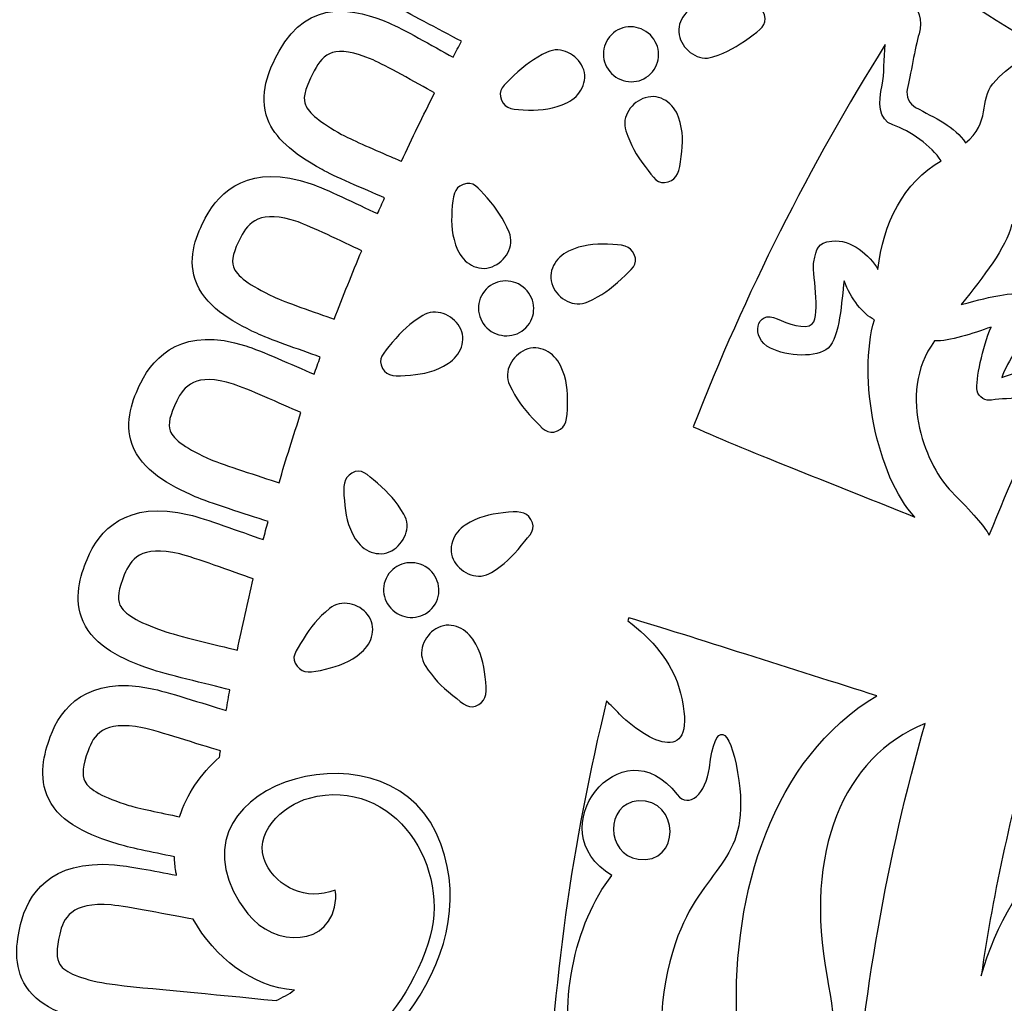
# Model space of a CAD drawing. Header units: millimetres. Extents: x -482 to 545, y -423 to 387.
# Tile 433 of 487: x 307 to 340, y 200 to 233. Entities that reach past the tile are written whole.
import ezdxf

# ---------------------------------------------------------------- set-up
doc = ezdxf.new("R2010")
doc.units = ezdxf.units.MM
doc.header["$MEASUREMENT"] = 0
doc.layers.add('Layer 1', color=7, linetype='Continuous')

msp = doc.modelspace()

# ---------------------------------------------------------------- linework, layer by layer
at = {"layer": 'Layer 1'}
for points, knots in [([(533.7913, 247.7796), (526.499, 265.0213), (516.0589, 280.5054), (502.762, 293.8027), (502.762, 293.8027), (489.4651, 307.0992), (473.981, 317.5393), (456.7393, 324.8316), (456.7393, 324.8316), (438.8884, 332.3821), (419.9266, 336.2104), (400.3806, 336.2104), (400.3806, 336.2104), (380.8342, 336.2104), (361.8724, 332.3821), (344.0219, 324.8316), (344.0219, 324.8316), (326.7806, 317.5393), (311.2961, 307.0992), (297.9992, 293.8027), (297.9992, 293.8027), (284.7023, 280.5054), (274.2625, 265.0213), (266.9699, 247.7796), (266.9699, 247.7796), (259.4194, 229.9291), (255.5914, 210.9673), (255.5914, 191.4209), (255.5914, 191.4209), (255.5914, 171.8749), (259.4194, 152.9128), (266.9699, 135.0622), (266.9699, 135.0622), (274.2625, 117.8205), (284.7023, 102.3364), (297.9992, 89.0395), (297.9992, 89.0395), (309.6119, 77.4264), (322.8944, 67.996), (337.5576, 60.9348), (337.5576, 60.9348), (337.5576, 60.9344), (337.5572, 60.9341), (337.5572, 60.9341), (337.5572, 60.9341), (337.5801, 60.9228), (337.6034, 60.9118), (337.6267, 60.9009), (337.6267, 60.9009), (337.6588, 60.8854), (337.6902, 60.8691), (337.722, 60.8536), (337.722, 60.8536), (337.7223, 60.8543), (337.7223, 60.8547), (337.7227, 60.855), (337.7227, 60.855), (338.2487, 60.6024), (338.775, 60.3513), (339.3045, 60.105), (339.3045, 60.105), (339.1366, 59.9558), (338.9644, 59.8352), (338.83, 59.7646), (338.83, 59.7646), (337.8994, 59.2739), (339.4442, 58.1817), (340.6066, 58.6646), (340.6066, 58.6646), (340.9227, 58.7962), (341.1824, 58.9624), (341.4043, 59.1504), (341.4043, 59.1504), (341.7835, 58.9807), (342.1627, 58.8121), (342.5437, 58.6459), (342.5437, 58.6459), (342.386, 58.5172), (342.2248, 58.3979), (342.0618, 58.2925), (342.0618, 58.2925), (340.776, 57.4606), (341.9535, 56.2379), (343.2465, 57.0743), (343.2465, 57.0743), (343.6504, 57.3357), (344.018, 57.5982), (344.3499, 57.8737), (344.3499, 57.8737), (344.7923, 57.6874), (345.2358, 57.5033), (345.6803, 57.322), (345.6803, 57.322), (344.3697, 56.5667), (345.0467, 54.9118), (346.6303, 55.7038), (346.6303, 55.7038), (347.0974, 55.937), (347.483, 56.1931), (347.8093, 56.4728), (347.8093, 56.4728), (348.2055, 56.3183), (348.6023, 56.1656), (348.9996, 56.0142), (348.9996, 56.0142), (348.8853, 55.9176), (348.7681, 55.8237), (348.6436, 55.7376), (348.6436, 55.7376), (347.1549, 54.7054), (347.6611, 53.3793), (349.0828, 53.9575), (349.0828, 53.9575), (349.8575, 54.2729), (350.5278, 54.7082), (351.0919, 55.2371), (351.0919, 55.2371), (352.2762, 54.8074), (353.465, 54.3936), (354.6585, 53.9963), (354.6585, 53.9963), (355.1435, 52.98), (355.8547, 52.1097), (356.8908, 51.5244), (356.8908, 51.5244), (358.4434, 50.6471), (360.3618, 50.4657), (362.1017, 50.2625), (362.1017, 50.2625), (364.0914, 50.0301), (365.5597, 49.9112), (367.4855, 49.9845), (367.4855, 49.9845), (367.3504, 49.8731), (367.2117, 49.7595), (367.0653, 49.6399), (367.0653, 49.6399), (366.6769, 49.3227), (366.9006, 48.8345), (367.5945, 49.1047), (367.5945, 49.1047), (368.5279, 49.4691), (369.3922, 49.8674), (370.2054, 50.326), (370.2054, 50.326), (371.0291, 50.1528), (371.9044, 50.1108), (372.7549, 50.1299), (372.7549, 50.1299), (372.0374, 49.5834), (371.215, 49.1008), (370.2294, 48.7093), (370.2294, 48.7093), (369.7771, 48.5293), (369.9225, 48.0654), (370.3525, 48.1236), (370.3525, 48.1236), (371.3741, 48.2619), (372.3831, 48.5068), (373.3402, 48.8574), (373.3402, 48.8574), (374.1057, 48.686), (374.9196, 48.6309), (375.7182, 48.6362), (375.7182, 48.6362), (375.1792, 48.3699), (374.5393, 48.1071), (373.7497, 47.8262), (373.7497, 47.8262), (373.44, 47.7084), (373.5321, 47.2025), (373.8877, 47.2484), (373.8877, 47.2484), (375.6798, 47.4802), (377.3968, 47.5557), (378.9049, 48.2132), (378.9049, 48.2132), (379.3593, 48.1459), (379.8143, 48.0813), (380.2698, 48.0178), (380.2698, 48.0178), (379.966, 47.7631), (379.6595, 47.52), (379.3547, 47.2943), (379.3547, 47.2943), (378.8816, 46.944), (379.0132, 46.2006), (379.687, 46.1601), (379.687, 46.1601), (381.1009, 46.0747), (388.0887, 44.8075), (391.5749, 44.7747), (391.5749, 44.7747), (391.5731, 44.4724), (391.8663, 44.1792), (392.1732, 44.4018), (392.1732, 44.4018), (393.717, 45.4693), (394.7037, 46.5876), (395.8082, 47.9935), (395.8082, 47.9935), (395.9222, 47.9257), (396.0382, 47.8633), (396.1582, 47.809), (396.1582, 47.809), (395.4604, 46.7002), (394.6917, 45.8719), (393.6891, 44.9755), (393.6891, 44.9755), (393.2876, 44.6163), (393.8803, 44.0279), (394.2796, 44.3849), (394.2796, 44.3849), (395.3789, 45.3677), (396.2178, 46.2945), (396.9756, 47.5423), (396.9756, 47.5423), (397.093, 47.5165), (397.2112, 47.4943), (397.3312, 47.477), (397.3312, 47.477), (396.9936, 46.4342), (396.367, 45.5551), (395.4869, 44.8731), (395.4869, 44.8731), (395.0621, 44.5444), (395.6572, 43.9577), (396.077, 44.2826), (396.077, 44.2826), (397.1061, 45.0799), (397.8279, 46.1728), (398.1831, 47.417), (398.1831, 47.417), (398.3119, 47.4163), (398.4407, 47.4188), (398.5691, 47.4244), (398.5691, 47.4244), (398.2734, 46.4712), (397.8025, 45.6048), (397.1375, 44.8375), (397.1375, 44.8375), (396.7875, 44.4329), (397.376, 43.8399), (397.728, 44.247), (397.728, 44.247), (398.3475, 44.962), (398.7462, 45.7823), (399.0972, 46.6416), (399.0972, 46.6416), (399.3395, 46.6388), (401.0516, 46.6346), (401.664, 46.6416), (401.664, 46.6416), (402.015, 45.7823), (402.4136, 44.962), (403.0328, 44.247), (403.0328, 44.247), (403.3852, 43.8399), (403.9736, 44.4329), (403.6233, 44.8375), (403.6233, 44.8375), (402.9587, 45.6048), (402.4877, 46.4712), (402.1921, 47.4244), (402.1921, 47.4244), (402.3205, 47.4188), (402.4493, 47.4163), (402.578, 47.417), (402.578, 47.417), (402.9333, 46.1728), (403.6551, 45.0799), (404.6841, 44.2826), (404.6841, 44.2826), (405.1036, 43.9577), (405.6991, 44.5444), (405.2747, 44.8731), (405.2747, 44.8731), (404.3945, 45.5551), (403.7676, 46.4342), (403.43, 47.477), (403.43, 47.477), (403.5499, 47.4943), (403.6681, 47.5165), (403.7856, 47.5423), (403.7856, 47.5423), (404.5434, 46.2945), (405.3823, 45.3677), (406.4815, 44.3849), (406.4815, 44.3849), (406.8809, 44.0279), (407.4735, 44.6163), (407.0717, 44.9755), (407.0717, 44.9755), (406.0698, 45.8719), (405.3008, 46.7002), (404.6026, 47.809), (404.6026, 47.809), (404.7229, 47.8633), (404.839, 47.9257), (404.9533, 47.9935), (404.9533, 47.9935), (406.0575, 46.5876), (407.0442, 45.4693), (408.588, 44.4018), (408.588, 44.4018), (408.8949, 44.1792), (409.188, 44.4724), (409.1863, 44.7747), (409.1863, 44.7747), (412.6724, 44.8075), (419.6599, 46.0747), (421.0742, 46.1601), (421.0742, 46.1601), (421.748, 46.2006), (421.8796, 46.944), (421.4065, 47.2943), (421.4065, 47.2943), (421.1017, 47.52), (420.7951, 47.7631), (420.4914, 48.0178), (420.4914, 48.0178), (420.9468, 48.0813), (421.4023, 48.1459), (421.8566, 48.2132), (421.8566, 48.2132), (423.3644, 47.5557), (425.0814, 47.4802), (426.8735, 47.2484), (426.8735, 47.2484), (427.2291, 47.2025), (427.3212, 47.7084), (427.0114, 47.8262), (427.0114, 47.8262), (426.2223, 48.1071), (425.5816, 48.3699), (425.0429, 48.6362), (425.0429, 48.6362), (425.842, 48.6309), (426.6555, 48.686), (427.421, 48.8574), (427.421, 48.8574), (428.3777, 48.5068), (429.3867, 48.2619), (430.409, 48.1236), (430.409, 48.1236), (430.8391, 48.0654), (430.9841, 48.5293), (430.5314, 48.7093), (430.5314, 48.7093), (429.5461, 49.1008), (428.7238, 49.5834), (428.0063, 50.1299), (428.0063, 50.1299), (428.8568, 50.1108), (429.7324, 50.1528), (430.5561, 50.326), (430.5561, 50.326), (431.3689, 49.8674), (432.2332, 49.4691), (433.1667, 49.1047), (433.1667, 49.1047), (433.8606, 48.8345), (434.0843, 49.3227), (433.6955, 49.6399), (433.6955, 49.6399), (433.5495, 49.7595), (433.4112, 49.8731), (433.2761, 49.9845), (433.2761, 49.9845), (435.2015, 49.9112), (436.6694, 50.0301), (438.6594, 50.2625), (438.6594, 50.2625), (440.3993, 50.4657), (442.3177, 50.6471), (443.8703, 51.5244), (443.8703, 51.5244), (444.9064, 52.1097), (445.6176, 52.98), (446.1027, 53.9963), (446.1027, 53.9963), (447.2958, 54.3936), (448.485, 54.8074), (449.6693, 55.2371), (449.6693, 55.2371), (450.2334, 54.7082), (450.9037, 54.2729), (451.6787, 53.9575), (451.6787, 53.9575), (453.1, 53.3793), (453.6063, 54.7054), (452.1172, 55.7376), (452.1172, 55.7376), (451.993, 55.8237), (451.8756, 55.9176), (451.7616, 56.0142), (451.7616, 56.0142), (452.1588, 56.1656), (452.5557, 56.3183), (452.9519, 56.4728), (452.9519, 56.4728), (453.2782, 56.1931), (453.6641, 55.937), (454.1309, 55.7038), (454.1309, 55.7038), (455.7141, 54.9118), (456.3915, 56.5667), (455.0809, 57.322), (455.0809, 57.322), (455.525, 57.5033), (455.9685, 57.6874), (456.4116, 57.8737), (456.4116, 57.8737), (456.7432, 57.5982), (457.1108, 57.3357), (457.5151, 57.0743), (457.5151, 57.0743), (458.8076, 56.2379), (459.9856, 57.4606), (458.6993, 58.2925), (458.6993, 58.2925), (458.5364, 58.3979), (458.3751, 58.5172), (458.2174, 58.6459), (458.2174, 58.6459), (458.5984, 58.8121), (458.9777, 58.9807), (459.3566, 59.1504), (459.3566, 59.1504), (459.5788, 58.9624), (459.8388, 58.7962), (460.1542, 58.6646), (460.1542, 58.6646), (461.3169, 58.1817), (462.8618, 59.2739), (461.9308, 59.7646), (461.9308, 59.7646), (461.7964, 59.8352), (461.6246, 59.9558), (461.457, 60.105), (461.457, 60.105), (476.8138, 67.2502), (490.6896, 76.9671), (502.762, 89.0395), (502.762, 89.0395), (516.0589, 102.3364), (526.499, 117.8205), (533.7913, 135.0622), (533.7913, 135.0622), (541.3418, 152.9128), (545.1698, 171.8749), (545.1698, 191.4209), (545.1698, 191.4209), (545.1698, 210.9673), (541.3418, 229.9291), (533.7913, 247.7796)], [0, 0, 0, 0, 0.0086957, 0.0086957, 0.0086957, 0.0086957, 0.0173913, 0.0173913, 0.0173913, 0.0173913, 0.026087, 0.026087, 0.026087, 0.026087, 0.0347826, 0.0347826, 0.0347826, 0.0347826, 0.0434783, 0.0434783, 0.0434783, 0.0434783, 0.0521739, 0.0521739, 0.0521739, 0.0521739, 0.0608696, 0.0608696, 0.0608696, 0.0608696, 0.0695652, 0.0695652, 0.0695652, 0.0695652, 0.0782609, 0.0782609, 0.0782609, 0.0782609, 0.0869565, 0.0869565, 0.0869565, 0.0869565, 0.0956522, 0.0956522, 0.0956522, 0.0956522, 0.1043478, 0.1043478, 0.1043478, 0.1043478, 0.1130435, 0.1130435, 0.1130435, 0.1130435, 0.1217391, 0.1217391, 0.1217391, 0.1217391, 0.1304348, 0.1304348, 0.1304348, 0.1304348, 0.1391304, 0.1391304, 0.1391304, 0.1391304, 0.1478261, 0.1478261, 0.1478261, 0.1478261, 0.1565217, 0.1565217, 0.1565217, 0.1565217, 0.1652174, 0.1652174, 0.1652174, 0.1652174, 0.173913, 0.173913, 0.173913, 0.173913, 0.1826087, 0.1826087, 0.1826087, 0.1826087, 0.1913043, 0.1913043, 0.1913043, 0.1913043, 0.2, 0.2, 0.2, 0.2, 0.2086957, 0.2086957, 0.2086957, 0.2086957, 0.2173913, 0.2173913, 0.2173913, 0.2173913, 0.226087, 0.226087, 0.226087, 0.226087, 0.2347826, 0.2347826, 0.2347826, 0.2347826, 0.2434783, 0.2434783, 0.2434783, 0.2434783, 0.2521739, 0.2521739, 0.2521739, 0.2521739, 0.2608696, 0.2608696, 0.2608696, 0.2608696, 0.2695652, 0.2695652, 0.2695652, 0.2695652, 0.2782609, 0.2782609, 0.2782609, 0.2782609, 0.2869565, 0.2869565, 0.2869565, 0.2869565, 0.2956522, 0.2956522, 0.2956522, 0.2956522, 0.3043478, 0.3043478, 0.3043478, 0.3043478, 0.3130435, 0.3130435, 0.3130435, 0.3130435, 0.3217391, 0.3217391, 0.3217391, 0.3217391, 0.3304348, 0.3304348, 0.3304348, 0.3304348, 0.3391304, 0.3391304, 0.3391304, 0.3391304, 0.3478261, 0.3478261, 0.3478261, 0.3478261, 0.3565217, 0.3565217, 0.3565217, 0.3565217, 0.3652174, 0.3652174, 0.3652174, 0.3652174, 0.373913, 0.373913, 0.373913, 0.373913, 0.3826087, 0.3826087, 0.3826087, 0.3826087, 0.3913043, 0.3913043, 0.3913043, 0.3913043, 0.4, 0.4, 0.4, 0.4, 0.4086957, 0.4086957, 0.4086957, 0.4086957, 0.4173913, 0.4173913, 0.4173913, 0.4173913, 0.426087, 0.426087, 0.426087, 0.426087, 0.4347826, 0.4347826, 0.4347826, 0.4347826, 0.4434783, 0.4434783, 0.4434783, 0.4434783, 0.4521739, 0.4521739, 0.4521739, 0.4521739, 0.4608696, 0.4608696, 0.4608696, 0.4608696, 0.4695652, 0.4695652, 0.4695652, 0.4695652, 0.4782609, 0.4782609, 0.4782609, 0.4782609, 0.4869565, 0.4869565, 0.4869565, 0.4869565, 0.4956522, 0.4956522, 0.4956522, 0.4956522, 0.5043478, 0.5043478, 0.5043478, 0.5043478, 0.5130435, 0.5130435, 0.5130435, 0.5130435, 0.5217391, 0.5217391, 0.5217391, 0.5217391, 0.5304348, 0.5304348, 0.5304348, 0.5304348, 0.5391304, 0.5391304, 0.5391304, 0.5391304, 0.5478261, 0.5478261, 0.5478261, 0.5478261, 0.5565217, 0.5565217, 0.5565217, 0.5565217, 0.5652174, 0.5652174, 0.5652174, 0.5652174, 0.573913, 0.573913, 0.573913, 0.573913, 0.5826087, 0.5826087, 0.5826087, 0.5826087, 0.5913043, 0.5913043, 0.5913043, 0.5913043, 0.6, 0.6, 0.6, 0.6, 0.6086957, 0.6086957, 0.6086957, 0.6086957, 0.6173913, 0.6173913, 0.6173913, 0.6173913, 0.626087, 0.626087, 0.626087, 0.626087, 0.6347826, 0.6347826, 0.6347826, 0.6347826, 0.6434783, 0.6434783, 0.6434783, 0.6434783, 0.6521739, 0.6521739, 0.6521739, 0.6521739, 0.6608696, 0.6608696, 0.6608696, 0.6608696, 0.6695652, 0.6695652, 0.6695652, 0.6695652, 0.6782609, 0.6782609, 0.6782609, 0.6782609, 0.6869565, 0.6869565, 0.6869565, 0.6869565, 0.6956522, 0.6956522, 0.6956522, 0.6956522, 0.7043478, 0.7043478, 0.7043478, 0.7043478, 0.7130435, 0.7130435, 0.7130435, 0.7130435, 0.7217391, 0.7217391, 0.7217391, 0.7217391, 0.7304348, 0.7304348, 0.7304348, 0.7304348, 0.7391304, 0.7391304, 0.7391304, 0.7391304, 0.7478261, 0.7478261, 0.7478261, 0.7478261, 0.7565217, 0.7565217, 0.7565217, 0.7565217, 0.7652174, 0.7652174, 0.7652174, 0.7652174, 0.773913, 0.773913, 0.773913, 0.773913, 0.7826087, 0.7826087, 0.7826087, 0.7826087, 0.7913043, 0.7913043, 0.7913043, 0.7913043, 0.8, 0.8, 0.8, 0.8, 0.8086957, 0.8086957, 0.8086957, 0.8086957, 0.8173913, 0.8173913, 0.8173913, 0.8173913, 0.826087, 0.826087, 0.826087, 0.826087, 0.8347826, 0.8347826, 0.8347826, 0.8347826, 0.8434783, 0.8434783, 0.8434783, 0.8434783, 0.8521739, 0.8521739, 0.8521739, 0.8521739, 0.8608696, 0.8608696, 0.8608696, 0.8608696, 0.8695652, 0.8695652, 0.8695652, 0.8695652, 0.8782609, 0.8782609, 0.8782609, 0.8782609, 0.8869565, 0.8869565, 0.8869565, 0.8869565, 0.8956522, 0.8956522, 0.8956522, 0.8956522, 0.9043478, 0.9043478, 0.9043478, 0.9043478, 0.9130435, 0.9130435, 0.9130435, 0.9130435, 0.9217391, 0.9217391, 0.9217391, 0.9217391, 0.9304348, 0.9304348, 0.9304348, 0.9304348, 0.9391304, 0.9391304, 0.9391304, 0.9391304, 0.9478261, 0.9478261, 0.9478261, 0.9478261, 0.9565217, 0.9565217, 0.9565217, 0.9565217, 0.9652174, 0.9652174, 0.9652174, 0.9652174, 0.973913, 0.973913, 0.973913, 0.973913, 0.9826087, 0.9826087, 0.9826087, 0.9826087, 1, 1, 1, 1]), ([(329.7566, 252.5485), (329.2941, 252.4804), (328.8034, 252.0109), (328.4545, 251.7015), (328.4545, 251.7015), (327.0187, 250.429), (327.357, 248.9315), (328.6926, 247.9109), (328.6926, 247.9109), (329.154, 247.5581), (330.4195, 246.353), (331.0499, 245.9057), (331.0499, 245.9057), (330.8636, 245.6753), (330.6685, 245.427), (330.4844, 245.1952), (330.4844, 245.1952), (330.0342, 245.6443), (329.3572, 246.3078), (328.9424, 246.6574), (328.9424, 246.6574), (328.0576, 247.4043), (327.2617, 247.7334), (326.5072, 247.6653), (326.5072, 247.6653), (325.918, 247.6117), (325.3984, 247.3157), (324.9623, 246.7855), (324.9623, 246.7855), (323.7082, 245.2601), (323.7721, 244.5023), (325.2883, 242.9258), (325.2883, 242.9258), (325.6517, 242.5458), (326.8321, 241.5697), (327.3916, 241.0754), (327.3916, 241.0754), (327.309, 240.9583), (327.2233, 240.8426), (327.1411, 240.7255), (327.1411, 240.7255), (326.4761, 241.2571), (325.6693, 241.8579), (325.2781, 242.1288), (325.2781, 242.1288), (324.7108, 242.5218), (323.8529, 243.0256), (322.9646, 242.857), (322.9646, 242.857), (322.3987, 242.7504), (321.9052, 242.3902), (321.4981, 241.7859), (321.4981, 241.7859), (320.3942, 240.148), (320.53, 239.4001), (322.1892, 237.9749), (322.1892, 237.9749), (322.5627, 237.6517), (323.7103, 236.8686), (324.3203, 236.4325), (324.3203, 236.4325), (324.2501, 236.3186), (324.1827, 236.2036), (324.1129, 236.0893), (324.1129, 236.0893), (323.45, 236.5091), (322.3941, 237.2104), (321.9112, 237.451), (321.9112, 237.451), (319.7783, 238.5196), (318.6991, 237.463), (318.2455, 236.7384), (318.2455, 236.7384), (317.1476, 234.9837), (317.8987, 234.0107), (319.4664, 233.0092), (319.4664, 233.0092), (319.8411, 232.7682), (320.934, 232.2003), (321.6621, 231.8179), (321.6621, 231.8179), (321.5686, 231.6436), (321.4755, 231.4693), (321.3834, 231.2947), (321.3834, 231.2947), (320.717, 231.6637), (319.7211, 232.2331), (319.2671, 232.4236), (319.2671, 232.4236), (318.1929, 232.8797), (316.6502, 233.2794), (315.6568, 231.4884), (315.6568, 231.4884), (315.3163, 230.8745), (314.9667, 230.0649), (315.2888, 229.2457), (315.2888, 229.2457), (315.522, 228.6524), (316.0551, 228.1588), (317.0711, 227.5962), (317.0711, 227.5962), (317.433, 227.3933), (318.4606, 226.9569), (319.1309, 226.6659), (319.1309, 226.6659), (319.0533, 226.493), (318.9739, 226.3205), (318.8981, 226.1477), (318.8981, 226.1477), (318.2098, 226.4694), (317.1808, 226.9672), (316.7172, 227.1263), (316.7172, 227.1263), (314.7022, 227.8276), (313.7077, 226.9008), (313.2279, 225.9998), (313.2279, 225.9998), (312.9623, 225.501), (312.6391, 224.7489), (312.8959, 223.9788), (312.8959, 223.9788), (313.1827, 223.1208), (314.0809, 222.6033), (314.9219, 222.2103), (314.9219, 222.2103), (315.2913, 222.035), (316.327, 221.6744), (317.0118, 221.43), (317.0118, 221.43), (316.9437, 221.2405), (316.8749, 221.0511), (316.8079, 220.8613), (316.8079, 220.8613), (316.1062, 221.1661), (315.0369, 221.6487), (314.5593, 221.7986), (314.5593, 221.7986), (312.5255, 222.4445), (311.5568, 221.4906), (311.1021, 220.5769), (311.1021, 220.5769), (310.8505, 220.0707), (310.5475, 219.3105), (310.8255, 218.5474), (310.8255, 218.5474), (311.1352, 217.6976), (312.0471, 217.2047), (312.8984, 216.835), (312.8984, 216.835), (313.3316, 216.6449), (314.5889, 216.2529), (315.2952, 216.0183), (315.2952, 216.0183), (315.2412, 215.8197), (315.1872, 215.6215), (315.135, 215.4229), (315.135, 215.4229), (314.397, 215.6793), (313.2173, 216.1175), (312.6984, 216.2406), (312.6984, 216.2406), (310.6237, 216.7384), (309.7259, 215.7178), (309.3375, 214.7737), (309.3375, 214.7737), (309.123, 214.2509), (308.8757, 213.4706), (309.2076, 212.7298), (309.2076, 212.7298), (309.5777, 211.9043), (310.5228, 211.4784), (311.398, 211.1708), (311.398, 211.1708), (311.8806, 210.9987), (313.3104, 210.6688), (314.034, 210.4801), (314.034, 210.4801), (313.9991, 210.2688), (313.9571, 210.0405), (313.9204, 209.7999), (313.9204, 209.7999), (313.1697, 210.0275), (311.9565, 210.4254), (311.4256, 210.5298), (311.4256, 210.5298), (309.3343, 210.9472), (308.4756, 209.892), (308.1246, 208.9335), (308.1246, 208.9335), (307.9302, 208.4026), (307.714, 207.6134), (308.0745, 206.8856), (308.0745, 206.8856), (308.4767, 206.0753), (309.4376, 205.6869), (310.3242, 205.4131), (310.3242, 205.4131), (310.6854, 205.302), (311.4654, 205.1422), (312.2098, 204.9887), (312.2098, 204.9887), (312.2161, 204.8307), (312.2316, 204.6716), (312.2585, 204.5121), (312.2585, 204.5121), (312.2648, 204.4628), (312.2757, 204.4352), (312.2817, 204.3837), (312.2817, 204.3837), (311.5455, 204.5231), (310.6561, 204.6907), (310.242, 204.7242), (310.242, 204.7242), (308.1168, 204.896), (307.3852, 203.7501), (307.1467, 202.7578), (307.1467, 202.7578), (307.0148, 202.2082), (306.8909, 201.3992), (307.3333, 200.7184), (307.3333, 200.7184), (307.8255, 199.9595), (308.8249, 199.684), (309.7372, 199.515), (309.7372, 199.515), (310.4275, 199.399), (311.4524, 199.3397), (312.5058, 199.2279), (312.5058, 199.2279), (312.4927, 199.2251), (312.4797, 199.2219), (312.4666, 199.2187), (312.4666, 199.2187), (304.6946, 197.368), (294.2252, 195.8638), (286.9519, 192.4165), (286.9519, 192.4165), (286.2676, 192.0919), (285.4858, 192.6334), (285.4981, 193.3905), (285.4981, 193.3905), (285.9991, 223.577), (298.2228, 250.9578), (317.7745, 271.2065), (317.7745, 271.2065), (318.3001, 271.7505), (319.1877, 271.5389), (319.4435, 270.8273), (319.4435, 270.8273), (321.5827, 264.8682), (325.954, 258.3577), (329.7566, 252.5485)], [0, 0, 0, 0, 0.015625, 0.015625, 0.015625, 0.015625, 0.03125, 0.03125, 0.03125, 0.03125, 0.046875, 0.046875, 0.046875, 0.046875, 0.0625, 0.0625, 0.0625, 0.0625, 0.078125, 0.078125, 0.078125, 0.078125, 0.09375, 0.09375, 0.09375, 0.09375, 0.109375, 0.109375, 0.109375, 0.109375, 0.125, 0.125, 0.125, 0.125, 0.140625, 0.140625, 0.140625, 0.140625, 0.15625, 0.15625, 0.15625, 0.15625, 0.171875, 0.171875, 0.171875, 0.171875, 0.1875, 0.1875, 0.1875, 0.1875, 0.203125, 0.203125, 0.203125, 0.203125, 0.21875, 0.21875, 0.21875, 0.21875, 0.234375, 0.234375, 0.234375, 0.234375, 0.25, 0.25, 0.25, 0.25, 0.265625, 0.265625, 0.265625, 0.265625, 0.28125, 0.28125, 0.28125, 0.28125, 0.296875, 0.296875, 0.296875, 0.296875, 0.3125, 0.3125, 0.3125, 0.3125, 0.328125, 0.328125, 0.328125, 0.328125, 0.34375, 0.34375, 0.34375, 0.34375, 0.359375, 0.359375, 0.359375, 0.359375, 0.375, 0.375, 0.375, 0.375, 0.390625, 0.390625, 0.390625, 0.390625, 0.40625, 0.40625, 0.40625, 0.40625, 0.421875, 0.421875, 0.421875, 0.421875, 0.4375, 0.4375, 0.4375, 0.4375, 0.453125, 0.453125, 0.453125, 0.453125, 0.46875, 0.46875, 0.46875, 0.46875, 0.484375, 0.484375, 0.484375, 0.484375, 0.5, 0.5, 0.5, 0.5, 0.515625, 0.515625, 0.515625, 0.515625, 0.53125, 0.53125, 0.53125, 0.53125, 0.546875, 0.546875, 0.546875, 0.546875, 0.5625, 0.5625, 0.5625, 0.5625, 0.578125, 0.578125, 0.578125, 0.578125, 0.59375, 0.59375, 0.59375, 0.59375, 0.609375, 0.609375, 0.609375, 0.609375, 0.625, 0.625, 0.625, 0.625, 0.640625, 0.640625, 0.640625, 0.640625, 0.65625, 0.65625, 0.65625, 0.65625, 0.671875, 0.671875, 0.671875, 0.671875, 0.6875, 0.6875, 0.6875, 0.6875, 0.703125, 0.703125, 0.703125, 0.703125, 0.71875, 0.71875, 0.71875, 0.71875, 0.734375, 0.734375, 0.734375, 0.734375, 0.75, 0.75, 0.75, 0.75, 0.765625, 0.765625, 0.765625, 0.765625, 0.78125, 0.78125, 0.78125, 0.78125, 0.796875, 0.796875, 0.796875, 0.796875, 0.8125, 0.8125, 0.8125, 0.8125, 0.828125, 0.828125, 0.828125, 0.828125, 0.84375, 0.84375, 0.84375, 0.84375, 0.859375, 0.859375, 0.859375, 0.859375, 0.875, 0.875, 0.875, 0.875, 0.890625, 0.890625, 0.890625, 0.890625, 0.90625, 0.90625, 0.90625, 0.90625, 0.921875, 0.921875, 0.921875, 0.921875, 0.9375, 0.9375, 0.9375, 0.9375, 0.953125, 0.953125, 0.953125, 0.953125, 0.96875, 0.96875, 0.96875, 0.96875, 1, 1, 1, 1]), ([(345.8577, 228.3349), (345.1328, 227.2705), (344.4399, 226.1798), (343.7841, 225.0618), (343.7841, 225.0618), (341.9225, 222.0329), (340.3413, 218.8536), (339.0322, 215.5721), (339.0322, 215.5721), (338.8604, 215.8645), (338.4755, 216.32), (337.7879, 217.0033), (337.7879, 217.0033), (337.0277, 217.7586), (335.927, 220.1674), (337.2298, 221.9609), (337.2298, 221.9609), (337.7205, 221.944), (338.4938, 222.2008), (339.0907, 222.4177), (339.0907, 222.4177), (338.8173, 221.7545), (338.5725, 220.6757), (338.6339, 220.3194), (338.6339, 220.3194), (338.6713, 220.1056), (338.9263, 219.9719), (339.1077, 220.015), (339.1077, 220.015), (339.441, 220.0947), (339.6753, 219.9779), (340.36, 220.2178), (340.36, 220.2178), (341.1044, 220.4027), (341.3584, 221.3686), (340.8507, 221.2331), (340.8507, 221.2331), (340.7368, 221.2031), (339.5603, 220.7875), (339.4463, 220.7593), (339.4463, 220.7593), (339.6136, 221.2677), (340.2052, 221.9951), (340.3262, 222.8407), (340.3262, 222.8407), (340.3939, 223.3145), (340.0584, 223.5763), (339.6157, 223.5004), (339.6157, 223.5004), (338.9218, 223.3822), (338.7662, 223.3258), (338.1097, 223.1621), (338.1097, 223.1621), (338.854, 224.0927), (339.5818, 225.0064), (339.7677, 225.7846), (339.7677, 225.7846), (339.846, 225.7659), (340.6789, 225.6474), (341.1552, 225.1927), (341.1552, 225.1927), (341.5277, 224.8371), (342.0244, 225.0128), (342.4245, 225.2939), (342.4245, 225.2939), (342.8531, 225.5959), (343.3572, 225.9131), (343.8183, 226.2845), (343.8183, 226.2845), (344.4452, 226.7188), (344.4787, 227.7461), (343.8455, 227.3076), (343.8455, 227.3076), (343.4959, 227.0652), (342.4199, 226.5572), (342.1197, 226.2584), (342.1197, 226.2584), (341.8629, 226.003), (341.5612, 226.123), (341.3242, 226.36), (341.3242, 226.36), (341.0271, 226.6574), (340.2521, 227.0726), (339.8598, 227.0797), (339.8598, 227.0797), (340.0217, 228.6612), (340.9354, 228.3059), (341.1552, 229.5918), (341.1552, 229.5918), (341.4801, 231.4908), (340.2584, 231.7406), (339.1468, 230.418), (339.1468, 230.418), (338.7143, 229.903), (339.0738, 229.118), (338.2451, 228.4749), (338.2451, 228.4749), (337.9195, 229.0052), (337.2298, 229.3036), (336.6037, 229.6426), (336.6037, 229.6426), (336.4082, 229.7485), (336.2826, 230.018), (336.3331, 230.2349), (336.3331, 230.2349), (336.441, 230.7017), (336.5892, 231.6101), (336.7218, 232.0623), (336.7218, 232.0623), (336.8545, 232.5132), (336.7074, 232.9736), (336.429, 232.9944), (336.429, 232.9944), (336.6298, 233.3016), (336.8263, 233.6114), (337.0312, 233.9155), (337.0312, 233.9155), (339.2551, 232.4991), (343.2793, 229.9901), (345.8577, 228.3349)], [0, 0, 0, 0, 0.0322581, 0.0322581, 0.0322581, 0.0322581, 0.0645161, 0.0645161, 0.0645161, 0.0645161, 0.0967742, 0.0967742, 0.0967742, 0.0967742, 0.1290323, 0.1290323, 0.1290323, 0.1290323, 0.1612903, 0.1612903, 0.1612903, 0.1612903, 0.1935484, 0.1935484, 0.1935484, 0.1935484, 0.2258065, 0.2258065, 0.2258065, 0.2258065, 0.2580645, 0.2580645, 0.2580645, 0.2580645, 0.2903226, 0.2903226, 0.2903226, 0.2903226, 0.3225806, 0.3225806, 0.3225806, 0.3225806, 0.3548387, 0.3548387, 0.3548387, 0.3548387, 0.3870968, 0.3870968, 0.3870968, 0.3870968, 0.4193548, 0.4193548, 0.4193548, 0.4193548, 0.4516129, 0.4516129, 0.4516129, 0.4516129, 0.483871, 0.483871, 0.483871, 0.483871, 0.516129, 0.516129, 0.516129, 0.516129, 0.5483871, 0.5483871, 0.5483871, 0.5483871, 0.5806452, 0.5806452, 0.5806452, 0.5806452, 0.6129032, 0.6129032, 0.6129032, 0.6129032, 0.6451613, 0.6451613, 0.6451613, 0.6451613, 0.6774194, 0.6774194, 0.6774194, 0.6774194, 0.7096774, 0.7096774, 0.7096774, 0.7096774, 0.7419355, 0.7419355, 0.7419355, 0.7419355, 0.7741935, 0.7741935, 0.7741935, 0.7741935, 0.8064516, 0.8064516, 0.8064516, 0.8064516, 0.8387097, 0.8387097, 0.8387097, 0.8387097, 0.8709677, 0.8709677, 0.8709677, 0.8709677, 0.9032258, 0.9032258, 0.9032258, 0.9032258, 0.9354839, 0.9354839, 0.9354839, 0.9354839, 1, 1, 1, 1]), ([(331.6313, 232.6829), (331.7367, 232.3357), (331.4983, 232.2158), (331.1247, 231.9346), (331.1247, 231.9346), (330.7161, 231.6266), (330.4226, 231.4682), (329.9358, 231.3042), (329.9358, 231.3042), (329.462, 231.1448), (328.9777, 231.5116), (328.8454, 231.9452), (328.8454, 231.9452), (328.6979, 232.4289), (329.0468, 232.8811), (329.4895, 233.0303), (329.4895, 233.0303), (329.976, 233.194), (330.3521, 233.1771), (330.7948, 233.1154), (330.7948, 233.1154), (331.2905, 233.0466), (331.5367, 232.993), (331.6313, 232.6829)], [0, 0, 0, 0, 0.1428571, 0.1428571, 0.1428571, 0.1428571, 0.2857143, 0.2857143, 0.2857143, 0.2857143, 0.4285714, 0.4285714, 0.4285714, 0.4285714, 0.5714286, 0.5714286, 0.5714286, 0.5714286, 0.7142857, 0.7142857, 0.7142857, 0.7142857, 1, 1, 1, 1]), ([(327.8862, 230.7472), (327.5341, 230.3969), (326.9591, 230.4007), (326.6017, 230.756), (326.6017, 230.756), (326.2447, 231.1116), (326.2408, 231.6834), (326.5929, 232.0338), (326.5929, 232.0338), (326.945, 232.3841), (327.5196, 232.3802), (327.877, 232.0249), (327.877, 232.0249), (328.2344, 231.6697), (328.2382, 231.0975), (327.8862, 230.7472)], [0, 0, 0, 0, 0.2, 0.2, 0.2, 0.2, 0.4, 0.4, 0.4, 0.4, 0.6, 0.6, 0.6, 0.6, 1, 1, 1, 1]), ([(319.3207, 228.028), (318.7242, 228.2858), (317.9816, 228.6069), (317.7135, 228.7557), (317.7135, 228.7557), (317.0185, 229.1406), (316.6287, 229.4592), (316.5221, 229.7308), (316.5221, 229.7308), (316.4643, 229.8779), (316.4318, 230.1534), (316.8156, 230.8452), (316.8156, 230.8452), (317.1356, 231.422), (317.4432, 231.7586), (318.7489, 231.2037), (318.7489, 231.2037), (319.1507, 231.0336), (320.1632, 230.4544), (320.7735, 230.1171), (320.7735, 230.1171), (320.3953, 229.3699), (320.034, 228.621), (319.6827, 227.8713), (319.6827, 227.8713), (319.5666, 227.9218), (319.4463, 227.974), (319.3207, 228.028)], [0, 0, 0, 0, 0.125, 0.125, 0.125, 0.125, 0.25, 0.25, 0.25, 0.25, 0.375, 0.375, 0.375, 0.375, 0.5, 0.5, 0.5, 0.5, 0.625, 0.625, 0.625, 0.625, 0.75, 0.75, 0.75, 0.75, 1, 1, 1, 1]), ([(324.4861, 231.4615), (324.9359, 231.6792), (325.4629, 231.3758), (325.6492, 230.9624), (325.6492, 230.9624), (325.8566, 230.5009), (325.5677, 230.0088), (325.1472, 229.8053), (325.1472, 229.8053), (324.6851, 229.5819), (324.3101, 229.5516), (323.8631, 229.5573), (323.8631, 229.5573), (323.3625, 229.5636), (323.1113, 229.5862), (322.9787, 229.8822), (322.9787, 229.8822), (322.8302, 230.2131), (323.0513, 230.3619), (323.3865, 230.6876), (323.3865, 230.6876), (323.753, 231.0442), (324.024, 231.2382), (324.4861, 231.4615)], [0, 0, 0, 0, 0.1428571, 0.1428571, 0.1428571, 0.1428571, 0.2857143, 0.2857143, 0.2857143, 0.2857143, 0.4285714, 0.4285714, 0.4285714, 0.4285714, 0.5714286, 0.5714286, 0.5714286, 0.5714286, 0.7142857, 0.7142857, 0.7142857, 0.7142857, 1, 1, 1, 1]), ([(335.6046, 231.7071), (335.5591, 231.2492), (335.5813, 230.7348), (335.5037, 230.3701), (335.5037, 230.3701), (335.3852, 229.8116), (335.3686, 229.2366), (335.8593, 229.0672), (335.8593, 229.0672), (336.4322, 228.8697), (337.1321, 228.3846), (337.4496, 227.883), (337.4496, 227.883), (336.2092, 227.1756), (335.5376, 225.8354), (335.3686, 224.3129), (335.3686, 224.3129), (335.1036, 224.7732), (334.4951, 225.3214), (333.8456, 225.2435), (333.8456, 225.2435), (333.3644, 225.192), (333.3616, 224.9895), (333.2533, 224.5665), (333.2533, 224.5665), (333.1866, 224.3051), (333.5038, 222.8227), (333.2029, 222.5193), (333.2029, 222.5193), (333.0014, 222.3158), (332.3675, 222.5405), (332.0521, 222.6883), (332.0521, 222.6883), (331.361, 223.0125), (331.137, 222.0501), (331.832, 221.7242), (331.832, 221.7242), (332.371, 221.4395), (333.3669, 221.3993), (333.7271, 221.7242), (333.7271, 221.7242), (334.1169, 222.0752), (334.1713, 223.2951), (334.252, 223.9403), (334.252, 223.9403), (334.4884, 223.3314), (334.8779, 222.8407), (335.25, 222.6544), (335.25, 222.6544), (334.6958, 220.7904), (335.3139, 217.5106), (336.5867, 216.1619), (336.5867, 216.1619), (334.1145, 217.1663), (331.1853, 218.2888), (329.2867, 219.1348), (329.2867, 219.1348), (330.9888, 223.5092), (333.1143, 227.72), (335.6046, 231.7071)], [0, 0, 0, 0, 0.0625, 0.0625, 0.0625, 0.0625, 0.125, 0.125, 0.125, 0.125, 0.1875, 0.1875, 0.1875, 0.1875, 0.25, 0.25, 0.25, 0.25, 0.3125, 0.3125, 0.3125, 0.3125, 0.375, 0.375, 0.375, 0.375, 0.4375, 0.4375, 0.4375, 0.4375, 0.5, 0.5, 0.5, 0.5, 0.5625, 0.5625, 0.5625, 0.5625, 0.625, 0.625, 0.625, 0.625, 0.6875, 0.6875, 0.6875, 0.6875, 0.75, 0.75, 0.75, 0.75, 0.8125, 0.8125, 0.8125, 0.8125, 0.875, 0.875, 0.875, 0.875, 1, 1, 1, 1]), ([(328.8948, 228.0276), (328.8281, 227.5344), (328.7752, 227.2892), (328.4637, 227.194), (328.4637, 227.194), (328.1155, 227.0871), (327.9938, 227.3238), (327.7094, 227.6942), (327.7094, 227.6942), (327.3983, 228.0992), (327.2378, 228.3906), (327.0705, 228.8739), (327.0705, 228.8739), (326.9083, 229.3445), (327.2748, 229.8285), (327.7098, 229.9619), (327.7098, 229.9619), (328.1952, 230.1111), (328.6513, 229.7661), (328.803, 229.3262), (328.803, 229.3262), (328.9702, 228.8425), (328.9547, 228.4686), (328.8948, 228.0276)], [0, 0, 0, 0, 0.1428571, 0.1428571, 0.1428571, 0.1428571, 0.2857143, 0.2857143, 0.2857143, 0.2857143, 0.4285714, 0.4285714, 0.4285714, 0.4285714, 0.5714286, 0.5714286, 0.5714286, 0.5714286, 0.7142857, 0.7142857, 0.7142857, 0.7142857, 1, 1, 1, 1]), ([(322.5031, 226.6631), (322.8439, 226.2824), (323.0252, 226.0034), (323.2277, 225.5338), (323.2277, 225.5338), (323.4249, 225.0766), (323.0954, 224.5669), (322.6718, 224.4018), (322.6718, 224.4018), (322.1987, 224.2173), (321.7182, 224.5273), (321.534, 224.9549), (321.534, 224.9549), (321.3316, 225.4245), (321.3189, 225.7988), (321.3457, 226.2429), (321.3457, 226.2429), (321.3756, 226.7396), (321.4099, 226.9883), (321.7133, 227.1065), (321.7133, 227.1065), (322.0526, 227.2384), (322.1916, 227.0113), (322.5031, 226.6631)], [0, 0, 0, 0, 0.1428571, 0.1428571, 0.1428571, 0.1428571, 0.2857143, 0.2857143, 0.2857143, 0.2857143, 0.4285714, 0.4285714, 0.4285714, 0.4285714, 0.5714286, 0.5714286, 0.5714286, 0.5714286, 0.7142857, 0.7142857, 0.7142857, 0.7142857, 1, 1, 1, 1]), ([(317.4739, 222.6721), (316.8622, 222.8912), (315.8173, 223.2545), (315.4825, 223.4108), (315.4825, 223.4108), (314.6859, 223.7837), (314.2509, 224.1065), (314.1536, 224.3982), (314.1536, 224.3982), (314.0816, 224.6131), (314.1617, 224.9334), (314.3977, 225.3768), (314.3977, 225.3768), (314.6485, 225.8474), (315.0221, 226.3131), (316.2819, 225.8746), (316.2819, 225.8746), (316.6943, 225.7314), (317.7442, 225.2234), (318.3763, 224.9288), (318.3763, 224.9288), (318.0613, 224.1774), (317.7614, 223.4253), (317.4739, 222.6721)], [0, 0, 0, 0, 0.1428571, 0.1428571, 0.1428571, 0.1428571, 0.2857143, 0.2857143, 0.2857143, 0.2857143, 0.4285714, 0.4285714, 0.4285714, 0.4285714, 0.5714286, 0.5714286, 0.5714286, 0.5714286, 0.7142857, 0.7142857, 0.7142857, 0.7142857, 1, 1, 1, 1]), ([(326.468, 225.1419), (326.9682, 225.1285), (327.2191, 225.1027), (327.3475, 224.805), (327.3475, 224.805), (327.4914, 224.4716), (327.2684, 224.3263), (326.9287, 224.0049), (326.9287, 224.0049), (326.5572, 223.6535), (326.2835, 223.4634), (325.8182, 223.2464), (325.8182, 223.2464), (325.3656, 223.0351), (324.8431, 223.3455), (324.6628, 223.7618), (324.6628, 223.7618), (324.4617, 224.2261), (324.757, 224.714), (325.1807, 224.9115), (325.1807, 224.9115), (325.6457, 225.1288), (326.021, 225.1535), (326.468, 225.1419)], [0, 0, 0, 0, 0.1428571, 0.1428571, 0.1428571, 0.1428571, 0.2857143, 0.2857143, 0.2857143, 0.2857143, 0.4285714, 0.4285714, 0.4285714, 0.4285714, 0.5714286, 0.5714286, 0.5714286, 0.5714286, 0.7142857, 0.7142857, 0.7142857, 0.7142857, 1, 1, 1, 1]), ([(323.844, 222.4643), (323.5336, 222.077), (322.9617, 222.017), (322.5666, 222.3299), (322.5666, 222.3299), (322.1719, 222.6435), (322.1038, 223.2115), (322.4142, 223.5988), (322.4142, 223.5988), (322.7247, 223.9862), (323.2965, 224.0465), (323.6913, 223.7332), (323.6913, 223.7332), (324.086, 223.4196), (324.1545, 222.8517), (323.844, 222.4643)], [0, 0, 0, 0, 0.2, 0.2, 0.2, 0.2, 0.4, 0.4, 0.4, 0.4, 0.6, 0.6, 0.6, 0.6, 1, 1, 1, 1]), ([(319.3793, 221.9037), (319.7035, 222.2992), (319.9511, 222.5218), (320.385, 222.7956), (320.385, 222.7956), (320.8077, 223.0619), (321.3654, 222.8188), (321.5965, 222.429), (321.5965, 222.429), (321.8551, 221.9933), (321.6237, 221.4723), (321.2285, 221.2232), (321.2285, 221.2232), (320.7943, 220.9498), (320.4249, 220.8779), (319.9801, 220.8338), (319.9801, 220.8338), (319.4823, 220.7847), (319.2301, 220.7787), (319.065, 221.0578), (319.065, 221.0578), (318.8801, 221.3703), (319.0833, 221.5428), (319.3793, 221.9037)], [0, 0, 0, 0, 0.1428571, 0.1428571, 0.1428571, 0.1428571, 0.2857143, 0.2857143, 0.2857143, 0.2857143, 0.4285714, 0.4285714, 0.4285714, 0.4285714, 0.5714286, 0.5714286, 0.5714286, 0.5714286, 0.7142857, 0.7142857, 0.7142857, 0.7142857, 1, 1, 1, 1]), ([(324.9154, 221.1541), (325.1356, 220.6927), (325.1624, 220.3191), (325.1528, 219.8746), (325.1528, 219.8746), (325.1412, 219.3764), (325.1165, 219.127), (324.8177, 218.9976), (324.8177, 218.9976), (324.484, 218.8529), (324.3365, 219.0745), (324.012, 219.4107), (324.012, 219.4107), (323.6571, 219.7786), (323.4648, 220.0506), (323.2443, 220.512), (323.2443, 220.512), (323.0302, 220.9618), (323.3399, 221.4832), (323.7569, 221.6646), (323.7569, 221.6646), (324.2229, 221.8667), (324.7147, 221.5746), (324.9154, 221.1541)], [0, 0, 0, 0, 0.1428571, 0.1428571, 0.1428571, 0.1428571, 0.2857143, 0.2857143, 0.2857143, 0.2857143, 0.4285714, 0.4285714, 0.4285714, 0.4285714, 0.5714286, 0.5714286, 0.5714286, 0.5714286, 0.7142857, 0.7142857, 0.7142857, 0.7142857, 1, 1, 1, 1]), ([(315.6575, 217.2943), (315.0189, 217.5064), (313.8181, 217.8821), (313.4265, 218.0507), (313.4265, 218.0507), (312.6197, 218.4014), (312.1763, 218.7125), (312.0711, 219.0011), (312.0711, 219.0011), (311.9935, 219.2138), (312.0644, 219.5362), (312.2888, 219.986), (312.2888, 219.986), (312.5262, 220.4637), (312.8868, 220.9392), (314.1582, 220.5353), (314.1582, 220.5353), (314.6016, 220.3938), (315.7245, 219.8848), (316.3786, 219.6033), (316.3786, 219.6033), (316.1238, 218.8339), (315.8836, 218.0645), (315.6575, 217.2943)], [0, 0, 0, 0, 0.1428571, 0.1428571, 0.1428571, 0.1428571, 0.2857143, 0.2857143, 0.2857143, 0.2857143, 0.4285714, 0.4285714, 0.4285714, 0.4285714, 0.5714286, 0.5714286, 0.5714286, 0.5714286, 0.7142857, 0.7142857, 0.7142857, 0.7142857, 1, 1, 1, 1]), ([(319.7666, 216.2561), (320.0238, 215.8296), (319.767, 215.2803), (319.3694, 215.0595), (319.3694, 215.0595), (318.9256, 214.8129), (318.4074, 215.0556), (318.1668, 215.4543), (318.1668, 215.4543), (317.9026, 215.8924), (317.8391, 216.2614), (317.8052, 216.7052), (317.8052, 216.7052), (317.7674, 217.2016), (317.7678, 217.4524), (318.0525, 217.6104), (318.0525, 217.6104), (318.3707, 217.7872), (318.539, 217.5808), (318.8949, 217.2774), (318.8949, 217.2774), (319.2844, 216.9458), (319.5024, 216.6943), (319.7666, 216.2561)], [0, 0, 0, 0, 0.1428571, 0.1428571, 0.1428571, 0.1428571, 0.2857143, 0.2857143, 0.2857143, 0.2857143, 0.4285714, 0.4285714, 0.4285714, 0.4285714, 0.5714286, 0.5714286, 0.5714286, 0.5714286, 0.7142857, 0.7142857, 0.7142857, 0.7142857, 1, 1, 1, 1]), ([(323.0302, 216.3041), (323.5276, 216.3584), (323.7798, 216.3665), (323.9478, 216.0889), (323.9478, 216.0889), (324.1354, 215.7781), (323.9336, 215.6038), (323.6408, 215.2398), (323.6408, 215.2398), (323.3209, 214.8415), (323.0753, 214.6161), (322.6439, 214.3384), (322.6439, 214.3384), (322.2241, 214.0685), (321.6639, 214.3056), (321.4289, 214.6937), (321.4289, 214.6937), (321.1668, 215.1265), (321.3929, 215.65), (321.7863, 215.903), (321.7863, 215.903), (322.217, 216.1803), (322.5857, 216.2558), (323.0302, 216.3041)], [0, 0, 0, 0, 0.1428571, 0.1428571, 0.1428571, 0.1428571, 0.2857143, 0.2857143, 0.2857143, 0.2857143, 0.4285714, 0.4285714, 0.4285714, 0.4285714, 0.5714286, 0.5714286, 0.5714286, 0.5714286, 0.7142857, 0.7142857, 0.7142857, 0.7142857, 1, 1, 1, 1]), ([(314.2855, 211.7843), (313.6205, 211.9561), (312.281, 212.2676), (311.8376, 212.4211), (311.8376, 212.4211), (311.0079, 212.7128), (310.5429, 212.9912), (310.4173, 213.272), (310.4173, 213.272), (310.3245, 213.4783), (310.3722, 213.8047), (310.5634, 214.2696), (310.5634, 214.2696), (310.7662, 214.7628), (311.0908, 215.2638), (312.389, 214.9512), (312.389, 214.9512), (312.8797, 214.8323), (314.1169, 214.3705), (314.809, 214.1327), (314.809, 214.1327), (314.6196, 213.3499), (314.4453, 212.5671), (314.2855, 211.7843)], [0, 0, 0, 0, 0.1428571, 0.1428571, 0.1428571, 0.1428571, 0.2857143, 0.2857143, 0.2857143, 0.2857143, 0.4285714, 0.4285714, 0.4285714, 0.4285714, 0.5714286, 0.5714286, 0.5714286, 0.5714286, 0.7142857, 0.7142857, 0.7142857, 0.7142857, 1, 1, 1, 1]), ([(319.5468, 212.9929), (319.1129, 213.2501), (318.9679, 213.804), (319.223, 214.2298), (319.223, 214.2298), (319.4784, 214.6552), (320.0365, 214.7914), (320.4701, 214.5346), (320.4701, 214.5346), (320.9043, 214.277), (321.049, 213.7235), (320.7939, 213.2981), (320.7939, 213.2981), (320.5389, 212.8723), (319.9804, 212.7357), (319.5468, 212.9929)], [0, 0, 0, 0, 0.2, 0.2, 0.2, 0.2, 0.4, 0.4, 0.4, 0.4, 0.6, 0.6, 0.6, 0.6, 1, 1, 1, 1]), ([(338.7687, 201.0754), (339.1726, 203.9001), (339.7963, 206.6955), (340.6073, 209.4464), (340.6073, 209.4464), (341.0257, 210.8646), (341.4999, 212.2655), (342.0237, 213.648), (342.0237, 213.648), (342.0371, 213.478), (342.0551, 213.3069), (342.0826, 213.1347), (342.0826, 213.1347), (342.4298, 210.9655), (343.9037, 209.124), (345.8136, 208.1743), (345.8136, 208.1743), (342.5092, 207.1252), (339.7025, 204.4522), (338.7687, 201.0754)], [0, 0, 0, 0, 0.1666667, 0.1666667, 0.1666667, 0.1666667, 0.3333333, 0.3333333, 0.3333333, 0.3333333, 0.5, 0.5, 0.5, 0.5, 0.6666667, 0.6666667, 0.6666667, 0.6666667, 1, 1, 1, 1]), ([(317.3215, 213.1601), (317.7039, 213.4808), (318.2899, 213.3157), (318.5721, 212.9601), (318.5721, 212.9601), (318.8872, 212.5636), (318.7284, 212.0157), (318.3707, 211.7162), (318.3707, 211.7162), (317.978, 211.3867), (317.6217, 211.2657), (317.1868, 211.162), (317.1868, 211.162), (316.7006, 211.0459), (316.4512, 211.0064), (316.2494, 211.2611), (316.2494, 211.2611), (316.024, 211.5455), (316.2018, 211.7437), (316.4466, 212.1417), (316.4466, 212.1417), (316.714, 212.5766), (316.9289, 212.831), (317.3215, 213.1601)], [0, 0, 0, 0, 0.1428571, 0.1428571, 0.1428571, 0.1428571, 0.2857143, 0.2857143, 0.2857143, 0.2857143, 0.4285714, 0.4285714, 0.4285714, 0.4285714, 0.5714286, 0.5714286, 0.5714286, 0.5714286, 0.7142857, 0.7142857, 0.7142857, 0.7142857, 1, 1, 1, 1]), ([(320.8168, 212.4937), (321.2504, 212.7566), (321.7775, 212.5336), (322.0332, 212.1441), (322.0332, 212.1441), (322.3144, 211.7166), (322.3913, 211.3497), (322.4421, 210.9084), (322.4421, 210.9084), (322.4985, 210.4134), (322.5081, 210.1626), (322.2297, 209.9943), (322.2297, 209.9943), (321.9186, 209.8059), (321.7425, 210.0056), (321.3753, 210.2952), (321.3753, 210.2952), (320.9735, 210.612), (320.7459, 210.8551), (320.4648, 211.283), (320.4648, 211.283), (320.1917, 211.6996), (320.4277, 212.2581), (320.8168, 212.4937)], [0, 0, 0, 0, 0.1428571, 0.1428571, 0.1428571, 0.1428571, 0.2857143, 0.2857143, 0.2857143, 0.2857143, 0.4285714, 0.4285714, 0.4285714, 0.4285714, 0.5714286, 0.5714286, 0.5714286, 0.5714286, 0.7142857, 0.7142857, 0.7142857, 0.7142857, 1, 1, 1, 1]), ([(335.3354, 210.2875), (331.869, 208.2343), (330.581, 203.7434), (330.7176, 199.7518), (330.7176, 199.7518), (330.7355, 199.2254), (330.9338, 198.3636), (330.629, 197.8916), (330.629, 197.8916), (330.1778, 197.1934), (329.5315, 197.138), (329.0066, 197.5617), (329.0066, 197.5617), (327.8078, 198.5304), (328.2869, 201.0747), (328.7865, 202.3842), (328.7865, 202.3842), (329.7188, 204.8289), (331.2517, 204.7817), (330.7493, 207.7648), (330.7493, 207.7648), (330.495, 209.2757), (330.0124, 209.5297), (329.8187, 207.9172), (329.8187, 207.9172), (329.7171, 207.0712), (329.1417, 206.5466), (328.7618, 207.0356), (328.7618, 207.0356), (326.9344, 209.4288), (324.1361, 205.8396), (326.613, 204.3724), (326.613, 204.3724), (325.3878, 202.8396), (324.7588, 200.0029), (325.4365, 197.8327), (325.4365, 197.8327), (325.9046, 196.3319), (326.976, 195.1403), (328.3596, 194.5952), (328.3596, 194.5952), (327.4798, 194.6658), (326.6003, 194.6958), (325.7279, 194.6622), (325.7279, 194.6622), (325.0244, 194.6351), (324.4519, 195.215), (324.4748, 195.9185), (324.4748, 195.9185), (324.6293, 200.7272), (325.3021, 205.4837), (326.4387, 210.1195), (326.4387, 210.1195), (326.5696, 209.982), (326.7051, 209.8356), (326.8582, 209.6856), (326.8582, 209.6856), (327.968, 208.5984), (329.5647, 207.968), (328.8034, 210.6074), (328.8034, 210.6074), (328.6002, 211.3123), (327.9214, 212.1907), (327.1355, 212.7481), (327.1355, 212.7481), (327.1453, 212.7834), (327.1549, 212.8187), (327.1651, 212.8536), (327.1651, 212.8536), (329.2369, 212.2337), (332.6525, 211.1214), (335.3354, 210.2875)], [0, 0, 0, 0, 0.0526316, 0.0526316, 0.0526316, 0.0526316, 0.1052632, 0.1052632, 0.1052632, 0.1052632, 0.1578947, 0.1578947, 0.1578947, 0.1578947, 0.2105263, 0.2105263, 0.2105263, 0.2105263, 0.2631579, 0.2631579, 0.2631579, 0.2631579, 0.3157895, 0.3157895, 0.3157895, 0.3157895, 0.3684211, 0.3684211, 0.3684211, 0.3684211, 0.4210526, 0.4210526, 0.4210526, 0.4210526, 0.4736842, 0.4736842, 0.4736842, 0.4736842, 0.5263158, 0.5263158, 0.5263158, 0.5263158, 0.5789474, 0.5789474, 0.5789474, 0.5789474, 0.6315789, 0.6315789, 0.6315789, 0.6315789, 0.6842105, 0.6842105, 0.6842105, 0.6842105, 0.7368421, 0.7368421, 0.7368421, 0.7368421, 0.7894737, 0.7894737, 0.7894737, 0.7894737, 0.8421053, 0.8421053, 0.8421053, 0.8421053, 0.8947368, 0.8947368, 0.8947368, 0.8947368, 1, 1, 1, 1]), ([(312.3851, 206.306), (311.7589, 206.4351), (311.0008, 206.5914), (310.7147, 206.68), (310.7147, 206.68), (309.874, 206.9393), (309.3985, 207.1989), (309.2623, 207.4744), (309.2623, 207.4744), (309.1614, 207.6773), (309.1967, 208.0057), (309.3692, 208.4777), (309.3692, 208.4777), (309.5527, 208.9787), (309.8575, 209.4913), (311.167, 209.2302), (311.167, 209.2302), (311.6923, 209.123), (313.012, 208.6852), (313.7281, 208.4731), (313.7281, 208.4731), (313.7172, 208.4026), (313.7063, 208.3306), (313.6957, 208.2622), (313.6957, 208.2622), (313.06, 207.7044), (312.6151, 207.0324), (312.3851, 206.306)], [0, 0, 0, 0, 0.125, 0.125, 0.125, 0.125, 0.25, 0.25, 0.25, 0.25, 0.375, 0.375, 0.375, 0.375, 0.5, 0.5, 0.5, 0.5, 0.625, 0.625, 0.625, 0.625, 0.75, 0.75, 0.75, 0.75, 1, 1, 1, 1]), ([(320.5643, 202.1432), (321.3915, 204.595), (319.4721, 207.6632), (316.6548, 206.9223), (316.6548, 206.9223), (315.7675, 206.6891), (314.7505, 205.7299), (315.2225, 204.7658), (315.2225, 204.7658), (315.5986, 203.9989), (316.5422, 203.5141), (317.5021, 203.8927), (317.5021, 203.8927), (317.5212, 203.7981), (317.53, 203.7043), (317.524, 203.6154), (317.524, 203.6154), (317.4094, 201.9771), (315.4779, 202.0212), (314.6284, 203.1134), (314.6284, 203.1134), (311.4231, 207.2338), (319.0508, 209.6433), (320.8232, 205.7811), (320.8232, 205.7811), (322.6262, 201.8518), (318.8836, 197.7423), (315.4045, 196.4106), (315.4045, 196.4106), (314.313, 195.9929), (313.1076, 195.6461), (311.9911, 195.3075), (311.9911, 195.3075), (311.9808, 195.5399), (311.9678, 195.8405), (311.954, 196.1594), (311.954, 196.1594), (312.595, 196.2889), (313.2346, 196.4233), (313.8707, 196.5757), (313.8707, 196.5757), (316.9479, 197.3123), (319.5243, 199.0617), (320.5643, 202.1432)], [0, 0, 0, 0, 0.0833333, 0.0833333, 0.0833333, 0.0833333, 0.1666667, 0.1666667, 0.1666667, 0.1666667, 0.25, 0.25, 0.25, 0.25, 0.3333333, 0.3333333, 0.3333333, 0.3333333, 0.4166667, 0.4166667, 0.4166667, 0.4166667, 0.5, 0.5, 0.5, 0.5, 0.5833333, 0.5833333, 0.5833333, 0.5833333, 0.6666667, 0.6666667, 0.6666667, 0.6666667, 0.75, 0.75, 0.75, 0.75, 0.8333333, 0.8333333, 0.8333333, 0.8333333, 1, 1, 1, 1]), ([(334.5325, 195.7477), (334.4566, 194.6584), (333.4636, 193.8727), (332.3873, 194.0572), (332.3873, 194.0572), (331.8408, 194.1507), (331.2891, 194.2403), (330.7352, 194.3215), (330.7352, 194.3215), (330.7627, 194.3253), (330.7895, 194.326), (330.817, 194.3303), (330.817, 194.3303), (334.1751, 195.0595), (334.2686, 197.9512), (333.6932, 201.0309), (333.6932, 201.0309), (332.9203, 205.1683), (334.2221, 208.2668), (336.9208, 209.3759), (336.9208, 209.3759), (335.6529, 204.932), (334.8542, 200.3571), (334.5325, 195.7477)], [0, 0, 0, 0, 0.1428571, 0.1428571, 0.1428571, 0.1428571, 0.2857143, 0.2857143, 0.2857143, 0.2857143, 0.4285714, 0.4285714, 0.4285714, 0.4285714, 0.5714286, 0.5714286, 0.5714286, 0.5714286, 0.7142857, 0.7142857, 0.7142857, 0.7142857, 1, 1, 1, 1]), ([(327.472, 204.9073), (326.4161, 205.0734), (326.3667, 206.7286), (327.4776, 206.8285), (327.4776, 206.8285), (328.8496, 206.9093), (328.8993, 204.7111), (327.472, 204.9073)], [0, 0, 0, 0, 0.3333333, 0.3333333, 0.3333333, 0.3333333, 1, 1, 1, 1]), ([(312.8307, 202.9352), (313.538, 201.6843), (314.7618, 200.7106), (316.1651, 200.5988), (316.1651, 200.5988), (315.9711, 200.4732), (315.769, 200.3617), (315.5636, 200.2559), (315.5636, 200.2559), (313.3694, 200.4929), (311.4831, 200.6277), (309.9795, 200.8179), (309.9795, 200.8179), (309.1145, 200.9784), (308.6125, 201.1819), (308.4446, 201.4402), (308.4446, 201.4402), (308.3215, 201.63), (308.3186, 201.9598), (308.4358, 202.4484), (308.4358, 202.4484), (308.5599, 202.9673), (308.8041, 203.5124), (310.1347, 203.4034), (310.1347, 203.4034), (310.6865, 203.355), (312.0884, 203.0622), (312.8307, 202.9352)], [0, 0, 0, 0, 0.125, 0.125, 0.125, 0.125, 0.25, 0.25, 0.25, 0.25, 0.375, 0.375, 0.375, 0.375, 0.5, 0.5, 0.5, 0.5, 0.625, 0.625, 0.625, 0.625, 0.75, 0.75, 0.75, 0.75, 1, 1, 1, 1])]:
    msp.add_open_spline(points, degree=3, knots=knots, dxfattribs=at)

doc.saveas('drawing.dxf')
